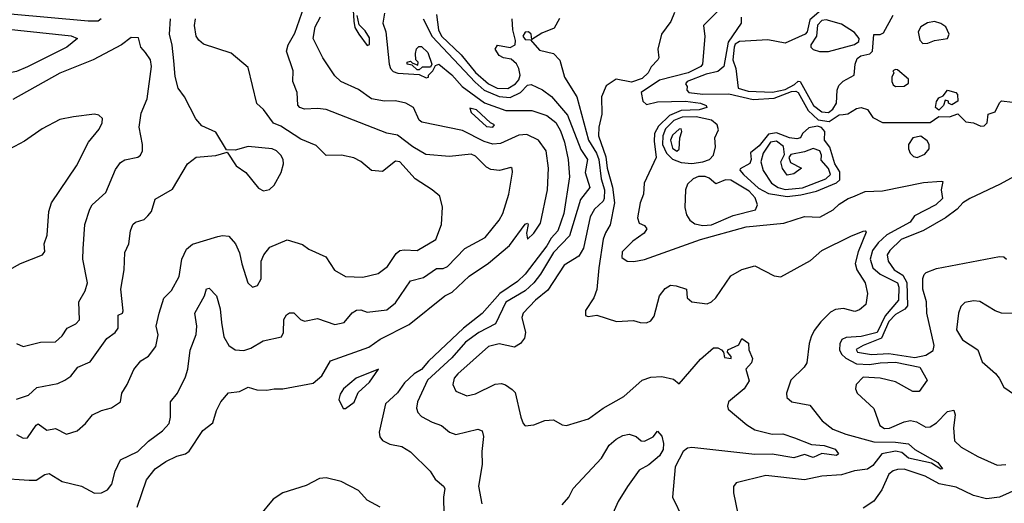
# Model space of a CAD drawing. Extents: x 1245515 to 1420776, y 606314 to 671314.
# Tile 330 of 385: x 1394369 to 1398918, y 615616 to 617851. Entities that reach past the tile are written whole.
import ezdxf

# ---------------------------------------------------------------- set-up
doc = ezdxf.new("R2010")
doc.units = 0

msp = doc.modelspace()

# ---------------------------------------------------------------- linework, layer by layer
at = {"layer": '0CON10XD'}
for points in [[(1394275, 615731.8), (1394412.7, 615722.7), (1394445, 615722.7), (1394485, 615748.5), (1394505, 615754.4), (1394565, 615716.2), (1394654.7, 615694.7), (1394715, 615663.3), (1394747.5, 615665), (1394775, 615678.6), (1394795.5, 615705), (1394810, 615765), (1394835, 615816.2), (1394915, 615855.6), (1394965, 615903.5), (1395029.5, 615950.5), (1395059.4, 615985), (1395065.5, 616014.5), (1395065.5, 616085), (1395098.9, 616125), (1395135, 616200), (1395146.1, 616236.1), (1395156.6, 616323.4), (1395184.3, 616395.7), (1395188.4, 616435), (1395178.9, 616495), (1395222.7, 616575), (1395232.2, 616607.7), (1395245, 616609.6), (1395278.1, 616575), (1395294.7, 616515), (1395301.7, 616451.7), (1395312.5, 616385), (1395335, 616345.7), (1395365, 616325.7), (1395405, 616322.2), (1395437.2, 616332.8), (1395493.6, 616366.4), (1395578.8, 616385), (1395588.1, 616405), (1395589.1, 616465), (1395602.6, 616487.4), (1395615, 616495.7), (1395635, 616496), (1395666.2, 616466.2), (1395685, 616457.8), (1395745, 616470.4), (1395825, 616441.8), (1395868.1, 616451.9), (1395905, 616496.2), (1395925, 616508.1), (1395945, 616509.6), (1395975, 616498.8), (1396065, 616510), (1396105, 616542.2), (1396175.2, 616644.8), (1396235, 616660), (1396295, 616700.6), (1396325, 616701.4), (1396345, 616710.3), (1396425, 616794.1), (1396518.9, 616845), (1396584.6, 616925), (1396600.8, 616955), (1396629.6, 617045), (1396645.8, 617145.8), (1396643.8, 617163.8), (1396637.7, 617167.7), (1396585.6, 617154.4), (1396545, 617158.5), (1396525, 617169.5), (1396475, 617220.8), (1396455, 617230), (1396355, 617219.6), (1396245, 617228.6), (1396185, 617262.9), (1396115, 617317.6), (1396065, 617326.4), (1395785, 617435.4), (1395745, 617440.6), (1395685, 617437.5), (1395663.3, 617445), (1395653.7, 617456.3), (1395651.6, 617515), (1395630.9, 617565), (1395632, 617615), (1395602.5, 617705), (1395609.1, 617735), (1395640.7, 617789.3), (1395694.1, 617945)], [(1397608.6, 617905), (1397527.5, 617825), (1397534.3, 617774.3), (1397523.5, 617645), (1397515.4, 617635), (1397456.9, 617605), (1397325, 617571), (1397240.5, 617515), (1397248.5, 617475), (1397265, 617459.2), (1397315, 617471.2), (1397445, 617475.1), (1397514, 617465), (1397540, 617455), (1397543.8, 617445), (1397507.5, 617435), (1397425, 617431.3), (1397371.4, 617408.6), (1397320.7, 617359.3), (1397302.4, 617325), (1397300.5, 617289.5), (1397310, 617215), (1397254, 617095), (1397251.2, 617045), (1397236.2, 617005), (1397223.3, 616935), (1397230.7, 616910.7), (1397255, 616900), (1397265.8, 616885), (1397254.5, 616865), (1397202, 616828), (1397152.1, 616777.9), (1397151.4, 616751.4), (1397175, 616734.6), (1397206.9, 616733.1), (1397255, 616743.3), (1397514.8, 616834.8), (1397725, 616894.4), (1397899.3, 616910.7), (1397995, 616941.4), (1398065, 616938.8), (1398127.3, 616972.7), (1398155, 616998.9), (1398196.9, 617025), (1398218, 617032), (1398275, 617057.5), (1398355, 617060.7), (1398545, 617099.4), (1398625.5, 617105.5), (1398633.3, 617103.3), (1398625.7, 617065), (1398632.2, 617025), (1398600.9, 616995), (1398503.4, 616945), (1398482.2, 616915), (1398375, 616856.6), (1398335, 616820), (1398308.6, 616785), (1398298.2, 616745), (1398310.2, 616705), (1398343.6, 616675), (1398424, 616635), (1398430, 616615), (1398428.8, 616555), (1398368.1, 616481.9), (1398331, 616405), (1398256.5, 616386.5), (1398187.9, 616382.1), (1398167.6, 616372.4), (1398157.2, 616352.8), (1398156.5, 616325), (1398165.7, 616305.7), (1398186.4, 616286.4), (1398235, 616260.3), (1398295, 616256.8), (1398345, 616265.5), (1398415, 616267.9), (1398527.5, 616245), (1398561.2, 616185), (1398525, 616133.3), (1398495, 616132.5), (1398415, 616176.9), (1398345, 616194.2), (1398265, 616198.8), (1398234, 616165), (1398230.8, 616145), (1398238, 616125), (1398314.6, 616054.6), (1398342.5, 615975), (1398365, 615961.9), (1398386.7, 615963.3), (1398455, 615992.7), (1398485, 615998.8), (1398512.5, 615992.5), (1398555, 615967.8), (1398575, 615969.1), (1398605, 615987.3), (1398655, 616040), (1398685, 616046), (1398690.6, 616025), (1398683.4, 615965), (1398687.1, 615905), (1398717.8, 615875), (1398795, 615831.8), (1398885, 615791.6), (1398925, 615795.2)], [(1398082.2, 617905), (1398019.9, 617850.1), (1398007.5, 617795), (1397997.8, 617785), (1397905, 617742.5), (1397825, 617758.9), (1397695, 617751), (1397675, 617737.9), (1397669.4, 617725), (1397663.6, 617665), (1397677.7, 617625), (1397688.5, 617535), (1397735, 617521), (1397846.7, 617516.7), (1397905, 617528.8), (1397948.8, 617551.2), (1397965, 617566.5), (1397975, 617564.8), (1398036.9, 617455), (1398075, 617424.6), (1398105, 617422.4)], [(1394745.4, 617855), (1394731.2, 617845), (1394685, 617844.5), (1394155, 617892.9)], [(1394355, 615933.3), (1394385, 615916.7), (1394405, 615918.1), (1394445, 615977.3), (1394455, 615983.3), (1394495, 615953.6), (1394535, 615961.5), (1394585, 615935.6), (1394635, 615950.6), (1394673.1, 615985), (1394705, 616024.4), (1394746.7, 616045), (1394793.1, 616056.9), (1394834.4, 616085), (1394840.5, 616125), (1394865.5, 616165), (1394896.9, 616235), (1394929.2, 616275), (1394964.5, 616295.5), (1394998.6, 616341.4), (1395009.7, 616395), (1394999.3, 616435), (1395013.6, 616495), (1395035, 616563.8), (1395070.6, 616599.4), (1395105.6, 616665), (1395118.9, 616745), (1395139.7, 616790.3), (1395167, 616813), (1395285, 616849.2), (1395305.8, 616854.2), (1395335, 616850.8), (1395365.5, 616815.5), (1395385, 616773.3), (1395395, 616722.5), (1395423.8, 616635), (1395445, 616614.2), (1395468, 616622), (1395485, 616653.3), (1395485.4, 616734.6), (1395497.5, 616765), (1395525, 616799.4), (1395605, 616833.8), (1395675, 616811.4), (1395705, 616790), (1395783.8, 616755), (1395823.4, 616693.4), (1395875, 616664.3), (1395955, 616661.5), (1396025, 616677.5), (1396068.9, 616711.1), (1396109.2, 616770.8), (1396125, 616784), (1396145, 616787.6), (1396205, 616783.8), (1396292.2, 616835), (1396317.8, 616905), (1396322.9, 616985), (1396310, 617035), (1396275.4, 617065.4), (1396196.5, 617115), (1396125, 617194.6), (1396105, 617196.9), (1396045, 617149.6), (1395995, 617153.8), (1395945, 617195.5), (1395912.4, 617212.4), (1395855.4, 617225.4), (1395785, 617223.1), (1395739.6, 617269.6), (1395668.7, 617298.7), (1395575, 617358.7), (1395542.4, 617372.4), (1395495, 617435.6), (1395464.6, 617464.6), (1395425, 617630), (1395346.1, 617696.1), (1395218.6, 617738.6), (1395196.5, 617756.5), (1395185.2, 617775.2), (1395177.5, 617825), (1395181.2, 617855)], [(1394355, 616097.8), (1394410, 616115), (1394448.8, 616151.2), (1394545, 616170.4), (1394577.5, 616185), (1394605, 616203.1), (1394637.5, 616245), (1394695, 616269.4), (1394772.6, 616377.4), (1394810.8, 616405), (1394824.4, 616425), (1394824.2, 616485), (1394843.8, 616495), (1394847.1, 616505), (1394836.5, 616605), (1394852.7, 616695), (1394854.4, 616775), (1394873.1, 616815), (1394881.4, 616875), (1394892.5, 616905), (1394904.5, 616915.5), (1394945, 616928), (1394961.2, 616945), (1394977.5, 616965), (1394995, 617021.2), (1395075, 617068), (1395144.4, 617185.6), (1395185, 617216.2), (1395275.9, 617224.1), (1395328.3, 617238.3), (1395370, 617175), (1395413.3, 617145), (1395471.9, 617071.9), (1395495, 617060), (1395523.4, 617066.6), (1395545, 617086.9), (1395576.7, 617145), (1395588.2, 617185), (1395586.2, 617205), (1395575, 617225.5), (1395555.6, 617245), (1395535, 617253.8), (1395425.4, 617264.6), (1395365, 617248.8), (1395325, 617250), (1395275, 617332), (1395211.3, 617361.3), (1395183.4, 617393.4), (1395131.4, 617495), (1395101.5, 617535), (1395088.2, 617588.2), (1395081.2, 617661.2), (1395073.9, 617733.9), (1395061.1, 617785), (1395065.6, 617855)], [(1394912.2, 615597.7), (1394955.3, 615725), (1394995, 615775.9), (1395045, 615809.2), (1395095, 615833.7), (1395135, 615844.1), (1395152.6, 615857.4), (1395215, 615952.9), (1395261.7, 615988.3), (1395278.8, 616045), (1395298.8, 616085), (1395334, 616126), (1395385, 616132), (1395425, 616152.5), (1395465, 616140.8), (1395511.2, 616138.8), (1395545, 616145.7), (1395585, 616144.3), (1395725, 616171.1), (1395765.3, 616204.7), (1395805.7, 616274.3), (1395981.7, 616338.3), (1396035, 616374.4), (1396168.3, 616441.7), (1396333.1, 616575), (1396367.4, 616592.6), (1396445, 616666.5), (1396535, 616725.6), (1396632.4, 616807.6), (1396705, 616906.7), (1396715, 616910), (1396717.5, 616905), (1396710, 616865), (1396715, 616837.5), (1396745, 616864.5), (1396775, 616910), (1396807.3, 617065), (1396812.1, 617165), (1396800.8, 617245), (1396766, 617295), (1396711.3, 617321.3), (1396675, 617317.6), (1396590.3, 617279.7), (1396555, 617275.4), (1396515, 617288.1), (1396415, 617339.7), (1396227.7, 617377.7), (1396215, 617387.5), (1396188.6, 617445), (1396152.5, 617465), (1396105, 617475.8), (1396055, 617474.1), (1395994.7, 617484.7), (1395935, 617528.8), (1395853.3, 617565), (1395825, 617592.5), (1395770, 617675), (1395724.4, 617765), (1395735, 617818.8), (1395759.5, 617865)], [(1395910, 617895), (1395912.5, 617845), (1395917.5, 617815), (1395936.2, 617785), (1395975, 617732.5), (1395985, 617736.7), (1395985, 617767.5), (1395965, 617799.4), (1395937.5, 617827.5), (1395928.8, 617871.2)], [(1396055, 617881.8), (1396047.3, 617835), (1396061.2, 617795), (1396076.4, 617645), (1396082.3, 617625), (1396095, 617612.5), (1396116.5, 617603.5), (1396215, 617597.5), (1396247.7, 617582.3), (1396257.5, 617585), (1396257.5, 617595), (1396277.5, 617615), (1396290, 617640), (1396305, 617646.2), (1396365, 617596), (1396412.7, 617542.7), (1396516.3, 617466.3), (1396615, 617430.8), (1396735, 617431.9), (1396805, 617408.8), (1396845.3, 617375.3), (1396867.5, 617337.5), (1396885.8, 617285), (1396902.5, 617205), (1396908.8, 617125), (1396883.3, 616955), (1396855.5, 616875), (1396825, 616841.7), (1396804.1, 616805.9), (1396705, 616674.3), (1396668.6, 616641.4), (1396587.9, 616585), (1396506.2, 616493.8), (1396418.8, 616425), (1396257.5, 616272.5), (1396225.3, 616235), (1396191.9, 616215), (1396146.6, 616173.4), (1396115, 616126), (1396058.8, 616075), (1396029.2, 615945), (1396033, 615923), (1396045.6, 615905.6), (1396078.6, 615888.6), (1396135, 615878.2), (1396175, 615853.6), (1396265.4, 615765), (1396287.9, 615727.9), (1396327.5, 615695), (1396332.5, 615685), (1396326.4, 615645), (1396328.2, 615565)], [(1396233.5, 617855), (1396275, 617774.1), (1396472.8, 617562.8), (1396515, 617525.1), (1396585, 617496), (1396635, 617491.8), (1396683.5, 617515), (1396715, 617548.5), (1396732, 617552), (1396785, 617527.1), (1396826.7, 617496.7), (1396899.4, 617409.4), (1396961.7, 617251.7), (1396992.9, 617205), (1396981.5, 617145), (1397002.9, 617075), (1396959.6, 617019.6), (1396908.4, 616851.6), (1396834.8, 616775), (1396775.2, 616675), (1396744.3, 616635.7), (1396705, 616598.7), (1396614.9, 616545.1), (1396567.5, 616445), (1396490.3, 616405), (1396429.2, 616360.8), (1396365, 616288.3), (1396253.6, 616185), (1396207.2, 616085), (1396202.3, 616055), (1396208.9, 616035), (1396225, 616016.9), (1396275, 615991.5), (1396318, 615975), (1396355, 615944.4), (1396383.7, 615933.7), (1396485, 615958.1), (1396505, 615951.2), (1396511.5, 615925), (1396503.8, 615855), (1396505.4, 615794.6), (1396488.9, 615695), (1396504.2, 615614.2)], [(1396295.5, 617875), (1396304.2, 617805), (1396318.5, 617775), (1396408.6, 617688.6), (1396475, 617607.7), (1396534.3, 617555), (1396575, 617534.6), (1396625, 617532.9)], [(1396862.7, 617857.3), (1396838.4, 617811.6), (1396780.9, 617789.1), (1396735, 617760), (1396732.5, 617785), (1396720, 617795), (1396705, 617793.8), (1396692.9, 617775), (1396705, 617760), (1396728.3, 617758.3), (1396770, 617710), (1396835, 617695.6), (1396865, 617663.6), (1396886.4, 617585), (1396943, 617495), (1396997.3, 617295), (1397034.3, 617235), (1397045.4, 617205), (1397055.7, 617115), (1397071.2, 617065), (1397069.8, 617025), (1397065, 617012.5), (1397025.3, 616975), (1397005, 616940.5), (1396974.2, 616795.8), (1396951.5, 616758.5), (1396885, 616716), (1396809.2, 616600.8), (1396751.8, 616555), (1396694.4, 616495), (1396688.9, 616475), (1396705.4, 616405), (1396700.8, 616379.2), (1396683.5, 616355), (1396655, 616337.9), (1396585, 616353.2), (1396535, 616340.9), (1396393.1, 616215), (1396376.9, 616195), (1396370.5, 616165), (1396384.2, 616135), (1396435, 616112.9), (1396475, 616122.5), (1396565, 616167.3), (1396595, 616169.6), (1396613, 616163), (1396645, 616142.5), (1396657.4, 616127.4), (1396683.6, 616013.6), (1396694.4, 615984.4), (1396705, 615973.3), (1396745, 615978.8), (1396795, 615998.8), (1396835, 616001.2), (1396875, 615978.8), (1396895, 615975.8), (1396996.2, 616006.2), (1397065, 616056.2), (1397160.8, 616109.2), (1397245, 616185.5), (1397285, 616199.5), (1397335, 616202.2), (1397390, 616190), (1397415, 616167.5), (1397515, 616281.4), (1397575, 616334.4), (1397595, 616334.3), (1397611.2, 616325), (1397620, 616315), (1397625, 616290), (1397656.7, 616285), (1397656, 616295), (1397638.8, 616315), (1397640, 616325), (1397690.9, 616349.1), (1397705, 616377.5), (1397736.1, 616356.1), (1397737.5, 616325), (1397753.8, 616285), (1397750, 616265), (1397724.3, 616235.7), (1397738.7, 616181.3), (1397716.5, 616145), (1397644.4, 616085), (1397638.6, 616065), (1397641.7, 616051.7), (1397728, 615978), (1397765.7, 615955), (1397844.8, 615934.8), (1397895, 615936.4), (1397948.5, 615918.5), (1398027.2, 615887.2), (1398085, 615883.1), (1398136.7, 615866.7), (1398151.4, 615845), (1398142.4, 615837.6), (1398075, 615846.2), (1398035, 615827.5), (1397995, 615840.9), (1397945, 615825.6), (1397845, 615843.5), (1397765, 615841.9), (1397475, 615873.1), (1397455, 615871.1), (1397434.1, 615855.9), (1397397.9, 615785), (1397384.3, 615645), (1397432.5, 615545)], [(1396625, 617532.9), (1396660.3, 617555), (1396675, 617573.1), (1396681.1, 617595), (1396675.7, 617625.7), (1396665, 617646.5), (1396639.4, 617669.4), (1396605, 617674.4), (1396584, 617685), (1396566.2, 617715), (1396577, 617733), (1396635, 617723.3), (1396657.5, 617735), (1396660.4, 617755), (1396646.7, 617805), (1396644.6, 617855)], [(1397394.5, 617885), (1397377.6, 617842.4), (1397334.2, 617785), (1397316.5, 617715), (1397321.1, 617675), (1397316.7, 617665), (1397286.6, 617633.4), (1397272.9, 617605), (1397245, 617579.1), (1397195, 617563), (1397125, 617575.7), (1397078.5, 617545), (1397056.7, 617495), (1397058, 617415), (1397044.1, 617355), (1397042.9, 617315), (1397077.7, 617217.7), (1397083.3, 617165), (1397107.3, 617077.3), (1397117.2, 617005), (1397097.6, 616902.4), (1397075, 616865.7), (1397065, 616836.2), (1397044.7, 616705)], [(1397702.6, 617862.6), (1397702.2, 617835), (1397642.4, 617747.6), (1397622.6, 617635), (1397595, 617612.5), (1397541.2, 617598.8), (1397452.2, 617565), (1397445.7, 617555), (1397452.4, 617542.4), (1397450.6, 617525), (1397460, 617515), (1397525, 617506.9), (1397645, 617508.2), (1397756.9, 617483.1), (1397855, 617488.5), (1397935, 617520.1), (1397955, 617520.4), (1397966, 617515), (1398011, 617431), (1398058.1, 617388.1), (1398109.3, 617380.7), (1398155, 617411.1), (1398173.6, 617413.6), (1398195, 617416.7), (1398235, 617440.8), (1398255.9, 617445.9), (1398285.8, 617435.8), (1398309.7, 617399.7), (1398355, 617376.7), (1398514.4, 617375.6), (1398575, 617376.2), (1398615.8, 617404.2), (1398665, 617402.2), (1398703.5, 617416.5), (1398739.9, 617379.9), (1398775, 617374.2), (1398809.4, 617359.4)], [(1398105, 617422.4), (1398125, 617437), (1398142.9, 617465), (1398146.1, 617525), (1398152.9, 617547.1), (1398173, 617567), (1398224.4, 617595.6), (1398228.1, 617645), (1398238, 617672), (1398255, 617683.9), (1398296, 617694), (1398309.3, 617705), (1398315, 617782.5), (1398345, 617782.5), (1398359.4, 617790.6), (1398405, 617872.2)], [(1394315, 617604.7), (1394225, 617612.5), (1394185, 617625.3), (1394115, 617660), (1394071.5, 617695), (1394048, 617725), (1394047.4, 617745), (1394065, 617781.2), (1394095, 617808.8), (1394135, 617820.2), (1394215, 617817.8), (1394606.4, 617776.4), (1394636.9, 617765), (1394587.7, 617725), (1394405, 617633.3), (1394355, 617612.1), (1394315, 617604.7)], [(1398064, 617704), (1398105, 617704.4), (1398225, 617736.8), (1398245, 617750), (1398247.3, 617765), (1398225, 617792.6), (1398165, 617831.3), (1398095, 617850.9), (1398075, 617847.3), (1398054.1, 617825.9), (1398049.4, 617775), (1398024.6, 617735), (1398024.2, 617724.2), (1398034.2, 617714.2), (1398064, 617704)], [(1398541.4, 617741.4), (1398565, 617743.1), (1398595, 617754.9), (1398655.2, 617764.8), (1398662.6, 617785), (1398647.8, 617817.8), (1398625, 617834.3), (1398595, 617842.2), (1398563.6, 617836.4), (1398532.4, 617817.6), (1398519.6, 617795), (1398527.1, 617757.1), (1398541.4, 617741.4)], [(1394354.3, 616355), (1394385, 616341.4), (1394465, 616360), (1394535, 616361.9), (1394565, 616390), (1394588, 616425), (1394628.8, 616445), (1394645, 616463.3), (1394642.6, 616547.4), (1394672.5, 616597.5), (1394683.1, 616635), (1394661.1, 616745), (1394662.1, 616792.1), (1394669.6, 616905), (1394692.9, 616975), (1394704.7, 616995.3), (1394767.7, 617052.3), (1394811.9, 617158.1), (1394835, 617191.4), (1394855, 617203.3), (1394915, 617215.7), (1394926.9, 617225), (1394936.7, 617245), (1394936.9, 617275), (1394920.9, 617355), (1394930.2, 617419.8), (1394958, 617485), (1394977.9, 617635), (1394973.3, 617665), (1394949.9, 617699.9), (1394928.5, 617725), (1394917.5, 617767.5), (1394885, 617768.6), (1394840, 617735), (1394708.8, 617665), (1394555, 617604.5), (1394337.6, 617482.4)], [(1396215, 617620), (1396205, 617620), (1396181.7, 617641.7), (1396160, 617645), (1396160, 617655), (1396175, 617660), (1396181.7, 617651.7), (1396208.3, 617641.7), (1396210, 617655), (1396200, 617665), (1396197.5, 617695), (1396203, 617717), (1396212.5, 617727.5), (1396225, 617726.7), (1396255, 617700), (1396272.5, 617645), (1396267.5, 617632.5), (1396228.3, 617631.7), (1396215, 617620)], [(1398415, 617542.5), (1398455, 617543.3), (1398475, 617557.5), (1398475, 617576.9), (1398425, 617618.8), (1398415, 617621.2), (1398402.5, 617615), (1398407.5, 617605), (1398397.5, 617585), (1398397.5, 617565), (1398405, 617550), (1398415, 617542.5)], [(1398615, 617433.3), (1398600, 617445), (1398605, 617473.3), (1398615, 617490), (1398635, 617500), (1398655, 617525.8), (1398694, 617515), (1398701.4, 617505), (1398702.5, 617475), (1398675, 617457.5), (1398660, 617465), (1398660, 617475), (1398645, 617480), (1398637.5, 617455), (1398615, 617433.3)], [(1396555, 617354.6), (1396562.5, 617365), (1396544.4, 617374.4), (1396478.8, 617435), (1396448.3, 617441.7), (1396455, 617422.2), (1396525, 617358.1), (1396555, 617354.6)], [(1398809.4, 617359.4), (1398825, 617360), (1398839, 617375), (1398843.3, 617415), (1398875.4, 617425), (1398895, 617467.5), (1398905, 617475.6), (1398955, 617470.8)], [(1394321.2, 616695), (1394373.8, 616725), (1394475, 616763.8), (1394485, 616780), (1394482.9, 616815), (1394496.9, 616855), (1394504.3, 616965), (1394515.7, 617004.3), (1394631.5, 617175), (1394686.9, 617285), (1394737.1, 617345), (1394750.8, 617375), (1394751.2, 617395), (1394735, 617410), (1394715, 617414), (1394617.5, 617402.5), (1394555, 617389.2), (1394473.1, 617346.9), (1394390.8, 617289.2), (1394299.3, 617240.7)], [(1397475, 617185.8), (1397525, 617194.9), (1397555.3, 617204.7), (1397573.8, 617225), (1397583.4, 617263.4), (1397580.4, 617305), (1397597.5, 617342.5), (1397591.4, 617365), (1397565, 617386.8), (1397495, 617402.5), (1397429, 617401), (1397390.4, 617385), (1397353.3, 617346.6), (1397339.8, 617315), (1397338.5, 617275), (1397356.7, 617235), (1397385, 617207.3), (1397425, 617190.4), (1397475, 617185.8)], [(1397915, 617034.5), (1397978.5, 617041.5), (1398050.7, 617059.3), (1398142.5, 617097.5), (1398158.5, 617111.5), (1398157.7, 617147.7), (1398135, 617185.4), (1398111.3, 617261.3), (1398086.8, 617295), (1398088.9, 617335), (1398073.1, 617353.1), (1398055, 617359.6), (1398015, 617352.1), (1397985.7, 617325), (1397976.2, 617305), (1397959.6, 617300.4), (1397925.3, 617304.7), (1397865, 617328.4), (1397828.3, 617321.7), (1397785, 617267.8), (1397745, 617235.8), (1397748.3, 617205), (1397742.7, 617187.3), (1397697.5, 617162.5), (1397695.5, 617155), (1397712.4, 617135), (1397781.9, 617071.9), (1397827.9, 617047.9), (1397915, 617034.5)], [(1397405, 617243.2), (1397415, 617252.5), (1397418.5, 617305), (1397428.8, 617335), (1397425, 617347.1), (1397415, 617345.4), (1397385, 617316.8), (1397376.2, 617295), (1397385, 617257.9), (1397405, 617243.2)], [(1398515, 617214.4), (1398551, 617229), (1398570.7, 617255), (1398570, 617275), (1398561.5, 617291.5), (1398532.4, 617312.4), (1398494.8, 617305.2), (1398475.5, 617275), (1398475.2, 617255), (1398483.5, 617235), (1398498.8, 617218.8), (1398515, 617214.4)], [(1397905, 617066.7), (1397985, 617074.7), (1398093.3, 617115), (1398114.6, 617135), (1398105, 617162.9), (1398072.4, 617202.4), (1398073.2, 617225), (1398065.6, 617245), (1398035, 617256.6), (1397995, 617241.1), (1397931.4, 617228.6), (1397921.8, 617215), (1397930.4, 617190.4), (1397980.8, 617165), (1397945, 617138.5), (1397915, 617133.2), (1397893.2, 617163.2), (1397885.3, 617195), (1397902, 617228), (1397897.8, 617265), (1397865, 617289.9), (1397838.3, 617285), (1397803.9, 617235), (1397793.1, 617195), (1397803.9, 617153.9), (1397842.5, 617095), (1397872.4, 617075), (1397905, 617066.7)], [(1397525, 616899.7), (1397565, 616902.4), (1397665, 616946.3), (1397768.1, 616971.9), (1397778.2, 616995), (1397767.4, 617027.4), (1397738.6, 617058.6), (1397655, 617109.6), (1397629.2, 617110.7), (1397585, 617092.6), (1397555, 617118.4), (1397536.2, 617126.2), (1397505, 617126.2), (1397480, 617115), (1397455, 617091), (1397444.3, 617065), (1397442.6, 616982.6), (1397449.2, 616949.2), (1397464.7, 616924.7), (1397487.8, 616907.7), (1397525, 616899.7)], [(1398997.1, 617145), (1398899.3, 617090.7), (1398759.2, 617025), (1398726.5, 617005), (1398700, 616975), (1398646.2, 616935), (1398545, 616877.5), (1398440.9, 616835), (1398389.1, 616785), (1398376.9, 616765), (1398380.5, 616735), (1398408.4, 616695), (1398449.7, 616669.7), (1398466.7, 616636.7), (1398470.7, 616529.3), (1398457.5, 616512.5), (1398415, 616488.9), (1398385, 616456.4), (1398350.5, 616379.5), (1398265, 616345.9), (1398233.2, 616326.8), (1398240, 616315), (1398303.7, 616303.7), (1398385, 616308.4), (1398505, 616289.8), (1398555, 616300.5), (1398588.5, 616321.5), (1398593.1, 616345), (1398559.4, 616495), (1398557.6, 616547.6), (1398542, 616605), (1398542.1, 616655), (1398547.1, 616672.9), (1398557.3, 616682.7), (1398605, 616701.5), (1398895, 616756.1), (1398915.6, 616755), (1398927.3, 616745)], [(1397044.7, 616705), (1397035.6, 616604.4), (1397020.8, 616565), (1396982.3, 616507.7), (1396983.3, 616483.3), (1396995, 616478.8), (1397035, 616486.2), (1397126.4, 616456.4), (1397205, 616461.2), (1397235, 616451.2), (1397265, 616450), (1397285, 616460), (1397299.8, 616480.2), (1397324.5, 616575), (1397351.3, 616608.7), (1397375, 616623.5), (1397401.5, 616621.5), (1397450, 616605), (1397452, 616565), (1397475, 616547.5), (1397545, 616538.1), (1397565, 616546.9), (1397585, 616565.6), (1397655, 616667.5), (1397705, 616697.3), (1397765, 616713.5), (1397855, 616667.3), (1397885, 616663.1), (1398022.4, 616737.6), (1398075.3, 616784.7), (1398209.5, 616850.5), (1398265, 616874.4), (1398275.6, 616875.6), (1398279.5, 616869.5), (1398242.2, 616777.8), (1398229.3, 616725), (1398237, 616695), (1398274.6, 616635), (1398286.2, 616585), (1398278.2, 616535), (1398249.3, 616510.7), (1398227.6, 616502.4), (1398175, 616516.1), (1398137.6, 616512.4), (1398115, 616498.7), (1398070, 616455), (1398039.3, 616415), (1398026, 616385), (1398016.8, 616355), (1398005.5, 616265), (1397993.1, 616245), (1397931.9, 616185), (1397911.4, 616125), (1397912.5, 616105), (1397936.7, 616085), (1398019, 616069), (1398077, 615997), (1398125, 615959.2), (1398185.7, 615935.7), (1398315, 615900.8), (1398415, 615899), (1398475, 615890.7), (1398504.3, 615864.3), (1398610.6, 615805), (1398632.5, 615775), (1398625, 615774), (1398581.5, 615801.5), (1398475.3, 615825), (1398445, 615850.7), (1398415, 615857.5), (1398352.4, 615845), (1398309.7, 615790.3), (1398285, 615773.8), (1398225, 615766.7), (1398165, 615747.7), (1398075, 615741.3), (1397995, 615724.8), (1397815.9, 615744.1), (1397679.7, 615710.3), (1397666.2, 615693.8), (1397666, 615665), (1397687, 615567)], [(1398955, 616492.9), (1398905, 616494.2), (1398875, 616505.7), (1398805, 616548), (1398775, 616551.2), (1398735.5, 616544.5), (1398717.1, 616525), (1398705.6, 616495), (1398697.5, 616417.5), (1398725, 616372.2), (1398795.5, 616325.5), (1398815, 616270), (1398876.4, 616216.4), (1398894, 616195), (1398915, 616152), (1398984.5, 616104.5)], [(1395863.8, 616053.8), (1395875, 616054), (1395915, 616083.3), (1395932.3, 616127.7), (1395985, 616175.6), (1396026.4, 616236.4), (1395923.3, 616195), (1395864.5, 616145.5), (1395849.7, 616120.3), (1395844, 616095), (1395863.8, 616053.8)], [(1396875, 615609.1), (1396905.3, 615645), (1396925.7, 615684.3), (1397056.2, 615823.8), (1397092.7, 615885), (1397125, 615913.1), (1397155, 615930), (1397185.5, 615935.5), (1397217.5, 615925), (1397240, 615905), (1397255, 615903.3), (1397295, 615922.5), (1397315, 615950), (1397335, 615926.2), (1397343.1, 615893.1), (1397342.6, 615865), (1397325, 615835.4), (1397275, 615793.9), (1397231.6, 615768.4), (1397176.7, 615693.3), (1397133.6, 615625), (1397102.9, 615555)], [(1399015, 615698.3), (1398895.8, 615644.2), (1398835, 615637.2), (1398775, 615652.4), (1398695, 615690.8), (1398616.4, 615706.4), (1398551.9, 615741.9), (1398455, 615773.8), (1398425, 615772.9), (1398405, 615766.4), (1398385, 615750.6), (1398352, 615678), (1398315, 615625.8), (1398265, 615592.9)], [(1396035, 615597.8), (1395975, 615631.1), (1395934.5, 615674.5), (1395855, 615716.9), (1395785, 615734.4), (1395755, 615730), (1395692.1, 615697.9), (1395584.5, 615665), (1395540.6, 615635), (1395474.5, 615555)]]:
    msp.add_lwpolyline(points, dxfattribs=at)

doc.saveas('drawing.dxf')
